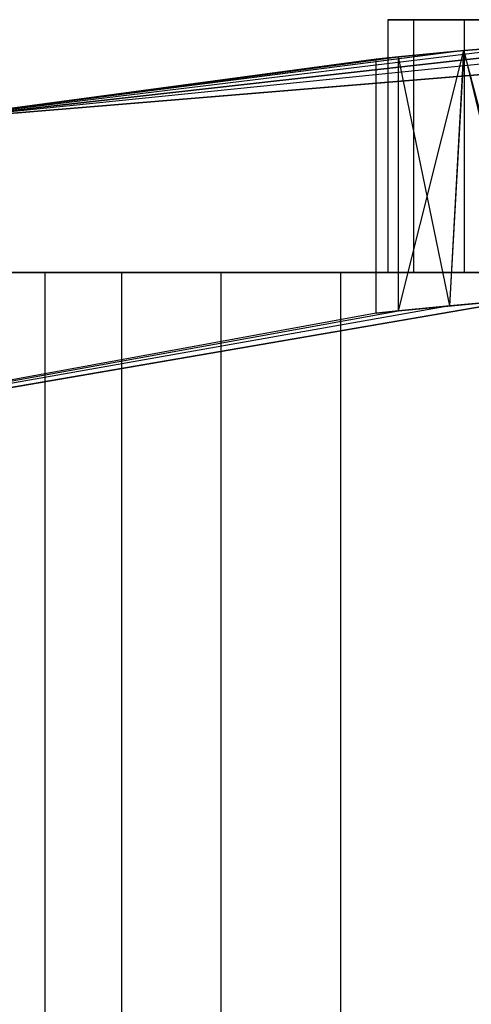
# Model space of a CAD drawing. Extents: x -91 to 91, y -91 to 262.
# Tile 357 of 480: x -6.67 to -3.99, y 38.61 to 44.45. Entities that reach past the tile are written whole.
import ezdxf

# ---------------------------------------------------------------- set-up
doc = ezdxf.new("R2010")
doc.units = 0
doc.header["$LTSCALE"] = 25.4
doc.layers.get('0').update_dxf_attribs({"linetype": 'CONTINUOUS'})

# ---------------------------------------------------------------- blocks, each defined once
blk = doc.blocks.new('ETE0_STL_1')
at = {"color": 0}
for p, q in [((0, 44.45), (-7.3162, 43.8438)), ((0, 44.45, 17.55), (-7.3162, 43.8438, 158.5)), ((-7.3162, 43.8438, 158.5), (0, 44.45, 158.5)), ((0, 44.45, 17.55), (-7.3162, 43.8438, 158.5)), ((-7.3162, 43.8438, 158.5), (0, 44.45, 158.5)), ((0, 44.45), (-7.3162, 43.8438)), ((-1.6135, 44.4207, 8.7457), (-7.3162, 43.8438)), ((-1.6135, 44.4207, 8.7457), (-7.3162, 43.8438)), ((-1.6135, 44.4207, 17.2543), (-7.3162, 43.8438, 158.5)), ((-1.6135, 44.4207, 17.2543), (-7.3162, 43.8438, 158.5)), ((-4.3282, 44.45, 11.7685), (-4.4808, 44.45, 12.5848)), ((-4.4808, 44.45, 12.5848), (-4.4808, 44.45, 13.4152)), ((-4.4808, 44.45, 13.4152), (-4.3282, 44.45, 14.2315)), ((-4.4808, 44.45, 13.4152), (-4.3282, 44.45, 14.2315)), ((-4.4808, 44.45, 13.4152), (-4.4808, 42.95, 13.4152)), ((-4.4808, 44.45, 12.5848), (-4.4808, 44.45, 13.4152)), ((-4.4808, 44.45, 12.5848), (-4.4808, 42.95, 12.5848)), ((-4.4808, 44.45, 13.4152), (-4.4808, 42.95, 13.4152)), ((-4.3282, 44.45, 11.7685), (-4.4808, 44.45, 12.5848)), ((-4.4808, 44.45, 12.5848), (-4.4808, 42.95, 12.5848)), ((-4.0282, 44.45, 10.9942), (-4.3282, 44.45, 11.7685)), ((-4.3282, 44.45, 14.2315), (-4.0282, 44.45, 15.0058)), ((-4.3282, 44.45, 14.2315), (-4.0282, 44.45, 15.0058)), ((-4.3282, 44.45, 14.2315), (-4.3282, 42.95, 14.2315)), ((-4.3282, 44.45, 14.2315), (-4.3282, 42.95, 14.2315)), ((-4.3282, 44.45, 11.7685), (-4.3282, 42.95, 11.7685)), ((-4.0282, 44.45, 10.9942), (-4.3282, 44.45, 11.7685)), ((-4.3282, 44.45, 11.7685), (-4.3282, 42.95, 11.7685)), ((-3.5911, 44.45, 10.2881), (-4.0282, 44.45, 10.9942)), ((-4.0282, 44.45, 15.0058), (-3.5911, 44.45, 15.7119)), ((-4.0282, 44.45, 15.0058), (-3.5911, 44.45, 15.7119)), ((-4.0282, 44.45, 15.0058), (-4.0282, 42.95, 15.0058)), ((-4.0282, 44.45, 15.0058), (-4.0282, 42.95, 15.0058)), ((-4.0282, 44.45, 10.9942), (-4.0282, 42.95, 10.9942)), ((-3.5911, 44.45, 10.2881), (-4.0282, 44.45, 10.9942)), ((-4.0282, 44.45, 10.9942), (-4.0282, 42.95, 10.9942)), ((-2.5834, 44.3749, 9.2545), (-7.3162, 43.8438)), ((-2.5834, 44.3749, 9.2545), (-7.3162, 43.8438)), ((-7.3162, 43.8438, 158.5), (-2.5851, 44.3748, 16.7443)), ((-7.3162, 43.8438, 158.5), (-2.5851, 44.3748, 16.7443)), ((-3.4057, 44.3193, 16.0172), (-7.3162, 43.8438, 158.5)), ((-3.4057, 44.3193, 16.0172), (-7.3162, 43.8438, 158.5)), ((-3.4057, 44.3193, 9.9828), (-7.3162, 43.8438)), ((-3.4057, 44.3193, 9.9828), (-7.3162, 43.8438)), ((-4.0295, 44.267, 10.8869), (-3.4057, 44.3193, 9.9828)), ((-4.0295, 44.267, 10.8869), (-3.4057, 44.3193, 9.9828)), ((-3.4057, 44.3193, 16.0172), (-4.0281, 44.2671, 15.1159)), ((-3.4057, 44.3193, 16.0172), (-4.0281, 44.2671, 15.1159)), ((-4.0281, 44.2671, 15.1159), (-7.3162, 43.8438, 158.5)), ((-4.0281, 44.2671, 15.1159), (-7.3162, 43.8438, 158.5)), ((-4.0295, 44.267, 10.8869), (-7.3162, 43.8438)), ((-4.0295, 44.267, 10.8869), (-7.3162, 43.8438)), ((-4.4178, 44.2299, 14.0889), (-7.3162, 43.8438, 158.5)), ((-4.4178, 44.2299, 14.0889), (-7.3162, 43.8438, 158.5)), ((-7.3162, 43.8438), (-4.4178, 44.2299, 11.9111)), ((-7.3162, 43.8438), (-4.4178, 44.2299, 11.9111)), ((-4.4178, 44.2299, 14.0889), (-4.55, 44.2165, 12.9988)), ((-4.55, 44.2165, 12.9988), (-4.4178, 44.2299, 11.9111)), ((-4.4178, 44.2299, 14.0889), (-4.55, 44.2165, 12.9988)), ((-4.55, 44.2165, 12.9988), (-4.4178, 44.2299, 11.9111)), ((-4.0281, 44.2671, 15.1159), (-4.4178, 44.2299, 14.0889)), ((-4.0281, 44.2671, 15.1159), (-4.4178, 44.2299, 14.0889)), ((-4.4178, 44.2299, 11.9111), (-4.0295, 44.267, 10.8869)), ((-4.4178, 42.7222, 11.9111), (-4.0295, 44.267, 10.8869)), ((-4.4178, 44.2299, 11.9111), (-4.0295, 44.267, 10.8869)), ((-4.4178, 42.7222, 11.9111), (-4.0295, 44.267, 10.8869)), ((-4.1132, 42.7526, 14.9453), (-4.4178, 44.2299, 14.0889)), ((-4.1132, 42.7526, 14.9453), (-4.4178, 44.2299, 14.0889)), ((-4.4178, 42.7222, 14.0889), (-4.4178, 44.2299, 14.0889)), ((-4.4178, 42.7222, 14.0889), (-4.4178, 44.2299, 14.0889)), ((-4.4178, 42.7222, 11.9111), (-4.4178, 44.2299, 11.9111)), ((-4.4178, 42.7222, 11.9111), (-4.4178, 44.2299, 11.9111)), ((-4.1132, 42.7526, 14.9453), (-4.0281, 44.2671, 15.1159)), ((-4.1132, 42.7526, 14.9453), (-4.0281, 44.2671, 15.1159)), ((-4.1125, 42.7527, 11.0533), (-4.0295, 44.267, 10.8869)), ((-4.1125, 42.7527, 11.0533), (-4.0295, 44.267, 10.8869)), ((-3.6424, 42.7953, 10.2732), (-4.0295, 44.267, 10.8869)), ((-3.6424, 42.7953, 10.2732), (-4.0295, 44.267, 10.8869)), ((-3.6761, 42.7924, 15.6812), (-4.0281, 44.2671, 15.1159)), ((-3.6761, 42.7924, 15.6812), (-4.0281, 44.2671, 15.1159)), ((-4.55, 44.2165, 12.9988), (-7.3162, 43.8438, 158.5)), ((-4.55, 44.2165, 12.9988), (-7.3162, 43.8438, 158.5)), ((-4.55, 44.2165, 12.9988), (-7.3162, 43.8438)), ((-4.55, 44.2165, 12.9988), (-7.3162, 43.8438)), ((-4.55, 42.7083, 13.0012), (-4.55, 44.2165, 12.9988)), ((-4.55, 42.7083, 13.0012), (-4.55, 44.2165, 12.9988)), ((-6.5161, 42.95, 10.4426), (-6.8245, 42.95, 11.4424)), ((-6.8245, 42.95, 14.5576), (-6.5161, 42.95, 15.5574)), ((-6.8245, 42.95, 14.5576), (-6.5161, 42.95, 15.5574)), ((-6.5161, 42.95, 10.4426), (-6.8245, 42.95, 11.4424)), ((-6.0622, 42.95, 9.5), (-6.5161, 42.95, 10.4426)), ((-6.5161, 42.95, 15.5574), (-6.0622, 42.95, 16.5)), ((-6.5161, 42.95, 15.5574), (-6.0622, 42.95, 16.5)), ((-6.5161, 42.95, 15.5574), (-6.5161, 33.95, 15.5574)), ((-6.5161, 42.95, 15.5574), (-6.5161, 33.95, 15.5574)), ((-6.5161, 42.95, 10.4426), (-6.5161, 33.95, 10.4426)), ((-6.0622, 42.95, 9.5), (-6.5161, 42.95, 10.4426)), ((-6.5161, 42.95, 10.4426), (-6.5161, 33.95, 10.4426)), ((-5.4728, 42.95, 8.6356), (-6.0622, 42.95, 9.5)), ((-6.0622, 42.95, 16.5), (-5.4728, 42.95, 17.3644)), ((-6.0622, 42.95, 16.5), (-5.4728, 42.95, 17.3644)), ((-6.0622, 42.95, 16.5), (-6.0622, 33.95, 16.5)), ((-6.0622, 42.95, 16.5), (-6.0622, 33.95, 16.5)), ((-6.0622, 42.95, 9.5), (-6.0622, 33.95, 9.5)), ((-5.4728, 42.95, 8.6356), (-6.0622, 42.95, 9.5)), ((-6.0622, 42.95, 9.5), (-6.0622, 33.95, 9.5)), ((-4.7612, 42.95, 7.8686), (-5.4728, 42.95, 8.6356)), ((-5.4728, 42.95, 17.3644), (-4.7612, 42.95, 18.1314)), ((-5.4728, 42.95, 17.3644), (-4.7612, 42.95, 18.1314)), ((-5.4728, 42.95, 17.3644), (-5.4728, 33.95, 17.3644)), ((-5.4728, 42.95, 17.3644), (-5.4728, 33.95, 17.3644)), ((-5.4728, 42.95, 8.6356), (-5.4728, 33.95, 8.6356)), ((-4.7612, 42.95, 7.8686), (-5.4728, 42.95, 8.6356)), ((-5.4728, 42.95, 8.6356), (-5.4728, 33.95, 8.6356)), ((-3.9432, 42.95, 7.2163), (-4.7612, 42.95, 7.8686)), ((-4.7612, 42.95, 18.1314), (-3.9432, 42.95, 18.7837)), ((-4.7612, 42.95, 18.1314), (-3.9432, 42.95, 18.7837)), ((-4.7612, 42.95, 18.1314), (-4.7612, 33.95, 18.1314)), ((-4.7612, 42.95, 18.1314), (-4.7612, 33.95, 18.1314)), ((-4.7612, 42.95, 7.8686), (-4.7612, 33.95, 7.8686)), ((-3.9432, 42.95, 7.2163), (-4.7612, 42.95, 7.8686)), ((-4.7612, 42.95, 7.8686), (-4.7612, 33.95, 7.8686)), ((-4.3282, 42.95, 14.2315), (-4.4808, 42.95, 13.4152)), ((-4.4808, 42.95, 13.4152), (-4.4808, 42.95, 12.5848)), ((-4.4808, 42.95, 12.5848), (-4.3282, 42.95, 11.7685)), ((-4.3282, 42.95, 14.2315), (-4.4808, 42.95, 13.4152)), ((-4.4808, 42.95, 13.4152), (-4.4808, 42.95, 12.5848)), ((-4.4808, 42.95, 12.5848), (-4.3282, 42.95, 11.7685)), ((-4.0282, 42.95, 15.0058), (-4.3282, 42.95, 14.2315)), ((-4.3282, 42.95, 11.7685), (-4.0282, 42.95, 10.9942)), ((-4.0282, 42.95, 15.0058), (-4.3282, 42.95, 14.2315)), ((-4.3282, 42.95, 11.7685), (-4.0282, 42.95, 10.9942)), ((-3.5911, 42.95, 15.7119), (-4.0282, 42.95, 15.0058)), ((-4.0282, 42.95, 10.9942), (-3.5911, 42.95, 10.2881)), ((-3.5911, 42.95, 15.7119), (-4.0282, 42.95, 15.0058)), ((-4.0282, 42.95, 10.9942), (-3.5911, 42.95, 10.2881)), ((-3.6424, 42.7953, 158.5), (-10.8225, 41.5641, 158.5)), ((-3.6424, 42.7953, 10.2732), (-10.8225, 41.5641)), ((-10.8225, 41.5641), (-3.6424, 42.7953)), ((-3.6424, 42.7953, 10.2732), (-10.8225, 41.5641)), ((-3.6424, 42.7953, 158.5), (-10.8225, 41.5641, 158.5)), ((-10.8225, 41.5641), (-3.6424, 42.7953)), ((-4.4178, 42.7222, 14.0889), (-3.6424, 42.7953, 158.5)), ((-4.4178, 42.7222, 14.0889), (-3.6424, 42.7953, 158.5)), ((-4.1132, 42.7526, 14.9453), (-3.6424, 42.7953, 158.5)), ((-4.1132, 42.7526, 14.9453), (-3.6424, 42.7953, 158.5)), ((-4.1132, 42.7526, 14.9453), (-3.6761, 42.7924, 15.6812)), ((-4.1132, 42.7526, 14.9453), (-3.6761, 42.7924, 15.6812)), ((-3.6424, 42.7953, 10.2732), (-4.1125, 42.7527, 11.0533)), ((-3.6424, 42.7953, 10.2732), (-4.1125, 42.7527, 11.0533)), ((-4.1125, 42.7527, 11.0533), (-10.8225, 41.5641)), ((-4.1125, 42.7527, 11.0533), (-10.8225, 41.5641)), ((-10.8225, 41.5641), (-4.4178, 42.7222, 11.9111)), ((-10.8225, 41.5641, 158.5), (-4.4178, 42.7222, 14.0889)), ((-10.8225, 41.5641), (-4.4178, 42.7222, 11.9111)), ((-10.8225, 41.5641), (-4.4178, 42.7222, 14.0889)), ((-10.8225, 41.5641, 158.5), (-4.4178, 42.7222, 14.0889)), ((-10.8225, 41.5641), (-4.4178, 42.7222, 14.0889)), ((-4.55, 42.7083, 13.0012), (-10.8225, 41.5641)), ((-4.55, 42.7083, 13.0012), (-10.8225, 41.5641)), ((-4.4178, 42.7222, 11.9111), (-4.55, 42.7083, 13.0012)), ((-4.55, 42.7083, 13.0012), (-4.4178, 42.7222, 14.0889)), ((-4.55, 42.7083, 13.0012), (-4.4178, 42.7222, 14.0889)), ((-4.4178, 42.7222, 11.9111), (-4.55, 42.7083, 13.0012)), ((-4.1125, 42.7527, 11.0533), (-4.4178, 42.7222, 11.9111)), ((-4.1125, 42.7527, 11.0533), (-4.4178, 42.7222, 11.9111)), ((-4.4178, 42.7222, 14.0889), (-4.1132, 42.7526, 14.9453)), ((-4.4178, 42.7222, 14.0889), (-4.1132, 42.7526, 14.9453))]:
    blk.add_line(p, q, dxfattribs=at)

msp = doc.modelspace()

# ---------------------------------------------------------------- block references
at = {"color": 253}
msp.add_blockref('ETE0_STL_1', (0, 0), dxfattribs=at)

doc.saveas('drawing.dxf')
